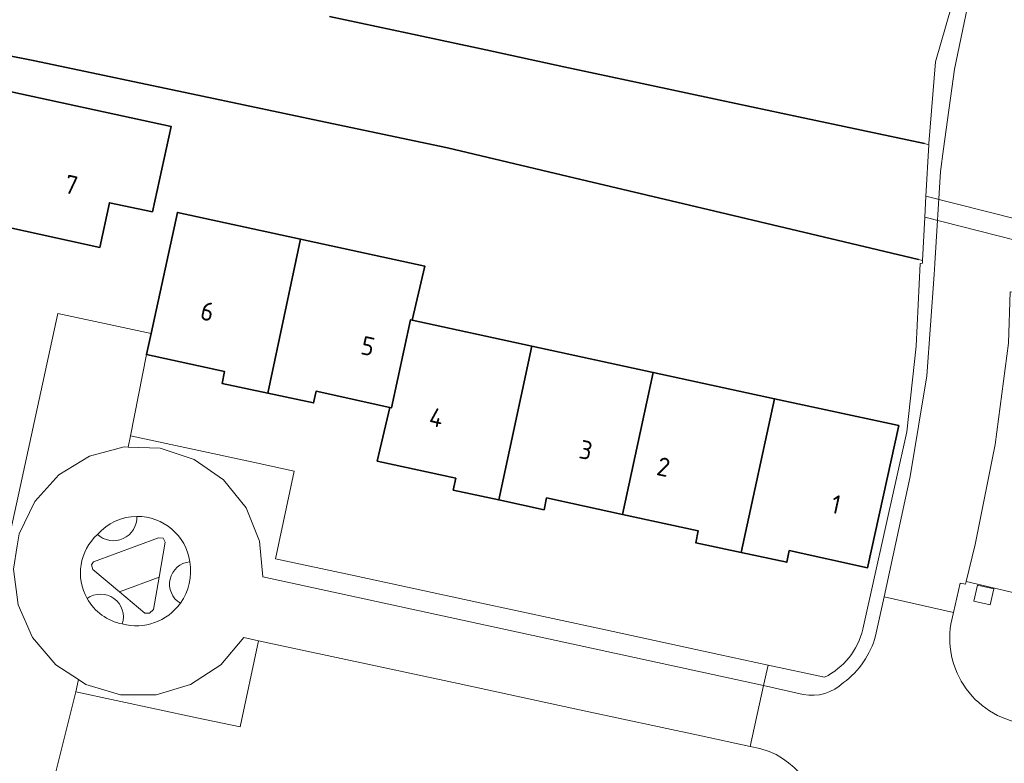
# Model space of a CAD drawing. Extents: x 150256 to 156914, y 461459 to 469481.
# Tile 618 of 656: x 154180 to 154252, y 468364 to 468418. Entities that reach past the tile are written whole.
import ezdxf
from ezdxf.enums import TextEntityAlignment as Align

# ---------------------------------------------------------------- set-up
doc = ezdxf.new("R2010")
doc.units = 0
doc.header["$LTSCALE"] = 0.75
for name, color, linetype, lineweight in [('B-RO-GK-BESCHOEIING-G', 251, 'GK-BESCHOEIING', 35), ('B-RO-GR-BEPLANTING_CULTUUR_BODEMBEDEKKER-GV', 251, 'CONTINUOUS', 18), ('B-RO-GR-GROENVOORZIENING-GV', 251, 'CONTINUOUS', 18), ('B-RO-KW-KUNSTWERK_DUIKER-GV', 251, 'CONTINUOUS', 18), ('B-RO-OG-BEBOUWING-GV', 6, 'CONTINUOUS', 35), ('B-RO-OG-BEBOUWING-T18', 1, 'CONTINUOUS', 18), ('B-RO-OG-TERREIN_ONBEGROEID-GV', 251, 'CONTINUOUS', 18), ('B-RO-OG-WATER_SLOOT-GV', 251, 'CONTINUOUS', 18), ('B-RO-VH-VERHARDING_BETONSTRAATSTEEN-GV', 251, 'CONTINUOUS', 18), ('B-RO-VH-VERHARDING_STRAATBAKSTEEN-GV', 251, 'CONTINUOUS', 18), ('B-RO-VH-VERHARDING_TEGEL-GV', 251, 'CONTINUOUS', 18)]:
    doc.layers.add(name, color=color, linetype=linetype, lineweight=lineweight)
doc.styles.add('NLCS-ISO-M200-T18', font='NLCS-ISO.ttf', dxfattribs={"height": 360})
doc.linetypes.add('GK-BESCHOEIING', pattern='A,30,-5,[1,NLCS.SHX,S=1,R=0,X=0,Y=0],-5', length=40)

msp = doc.modelspace()

# ---------------------------------------------------------------- linework, layer by layer
at = {"layer": 'B-RO-GK-BESCHOEIING-G'}
for points in [[(154193.491, 468411.96), (154181.332, 468414.521), (154167.373, 468417.283)], [(154193.491, 468411.96), (154181.332, 468414.521), (154167.373, 468417.283)], [(154208.358, 468416.531), (154202.683, 468417.745)], [(154208.358, 468416.531), (154202.683, 468417.745)], [(154214.017, 468415.32), (154208.358, 468416.531)], [(154214.017, 468415.32), (154208.358, 468416.531)], [(154219.68, 468414.109), (154214.017, 468415.32)], [(154219.68, 468414.109), (154214.017, 468415.32)], [(154225.375, 468412.891), (154219.68, 468414.109)], [(154225.375, 468412.891), (154219.68, 468414.109)], [(154231.015, 468411.685), (154225.375, 468412.891)], [(154231.015, 468411.685), (154225.375, 468412.891)], [(154202.399, 468410.084), (154193.491, 468411.96)], [(154202.399, 468410.084), (154193.491, 468411.96)], [(154236.692, 468410.47), (154231.015, 468411.685)], [(154236.692, 468410.47), (154231.015, 468411.685)], [(154211.255, 468408.219), (154202.399, 468410.084)], [(154211.255, 468408.219), (154202.399, 468410.084)], [(154245.844, 468408.53), (154236.692, 468410.47)], [(154245.844, 468408.53), (154236.692, 468410.47)], [(154220.001, 468406.152), (154211.255, 468408.219)], [(154220.001, 468406.152), (154211.255, 468408.219)], [(154228.791, 468404.07), (154220.001, 468406.152)], [(154228.791, 468404.07), (154220.001, 468406.152)], [(154237.56, 468401.992), (154228.791, 468404.07)], [(154237.56, 468401.992), (154228.791, 468404.07)], [(154245.403, 468400.134), (154237.56, 468401.992)], [(154245.403, 468400.134), (154237.56, 468401.992)]]:
    msp.add_lwpolyline(points, dxfattribs=at)
at = {"layer": 'B-RO-GR-BEPLANTING_CULTUUR_BODEMBEDEKKER-GV'}
for points in [[(154185.86, 468380.199, 0.666815), (154188.721, 468381.509)], [(154188.721, 468381.509, 0.214014), (154185.86, 468380.199)], [(154185.86, 468380.199, 0.666815), (154188.721, 468381.509)], [(154188.721, 468381.509, 0.214014), (154185.86, 468380.199)], [(154192.56, 468378.213, 0.723229), (154191.875, 468375.211)], [(154192.56, 468378.213, 0.723229), (154191.875, 468375.211)], [(154191.875, 468375.211, 0.203573), (154192.56, 468378.213)], [(154191.875, 468375.211, 0.203573), (154192.56, 468378.213)], [(154187.662, 468373.707, 0.728426), (154185.117, 468375.551)], [(154187.662, 468373.707, 0.728426), (154185.117, 468375.551)], [(154185.117, 468375.551, 0.217606), (154187.662, 468373.707)], [(154185.117, 468375.551, 0.217606), (154187.662, 468373.707)]]:
    msp.add_lwpolyline(points, format="xyb", dxfattribs=at)
at = {"layer": 'B-RO-GR-GROENVOORZIENING-GV'}
msp.add_lwpolyline([(154250.595, 468375.096), (154250.859, 468376.266), (154249.689, 468376.531), (154249.425, 468375.361)], close=True, dxfattribs=at)
msp.add_lwpolyline([(154250.595, 468375.096), (154250.859, 468376.266), (154249.689, 468376.531), (154249.425, 468375.361)], close=True, dxfattribs=at)
at = {"layer": 'B-RO-KW-KUNSTWERK_DUIKER-GV'}
msp.add_lwpolyline([(154245.945, 468404.722), (154245.864, 468403.195), (154258.969, 468399.875), (154259.039, 468401.404)], close=True, dxfattribs=at)
msp.add_lwpolyline([(154245.945, 468404.722), (154245.864, 468403.195), (154258.969, 468399.875), (154259.039, 468401.404)], close=True, dxfattribs=at)
at = {"layer": 'B-RO-OG-BEBOUWING-GV'}
for points in [[(154189.856, 468403.575), (154191.196, 468409.773), (154178.256, 468412.565), (154176.217, 468403.143), (154186.029, 468401.001), (154186.73, 468404.248)], [(154189.856, 468403.575), (154191.196, 468409.773), (154178.256, 468412.565), (154176.217, 468403.143), (154186.029, 468401.001), (154186.73, 468404.248)], [(154200.59, 468401.599), (154191.659, 468403.542), (154189.747, 468394.754), (154189.416, 468393.233), (154195.082, 468392.002), (154194.905, 468391.151), (154198.211, 468390.446)], [(154200.59, 468401.599), (154191.659, 468403.542), (154189.747, 468394.754), (154189.416, 468393.233), (154195.082, 468392.002), (154194.905, 468391.151), (154198.211, 468390.446)], [(154198.211, 468390.446), (154201.536, 468389.737), (154201.722, 468390.585), (154207.064, 468389.406), (154207.186, 468389.379), (154208.565, 468395.762), (154208.695, 468395.734), (154209.606, 468399.638), (154200.59, 468401.599)], [(154198.211, 468390.446), (154201.536, 468389.737), (154201.722, 468390.585), (154207.064, 468389.406), (154207.186, 468389.379), (154208.565, 468395.762), (154208.695, 468395.734), (154209.606, 468399.638), (154200.59, 468401.599)], [(154214.967, 468382.703), (154217.361, 468393.856), (154208.695, 468395.734), (154208.565, 468395.762), (154207.186, 468389.379), (154207.064, 468389.406), (154206.146, 468385.511), (154211.848, 468384.267), (154211.664, 468383.417)], [(154214.967, 468382.703), (154217.361, 468393.856), (154208.695, 468395.734), (154208.565, 468395.762), (154207.186, 468389.379), (154207.064, 468389.406), (154206.146, 468385.511), (154211.848, 468384.267), (154211.664, 468383.417)], [(154217.361, 468393.856), (154214.967, 468382.703), (154218.25, 468381.994), (154218.436, 468382.844), (154223.937, 468381.647), (154226.167, 468391.947)], [(154217.361, 468393.856), (154214.967, 468382.703), (154218.25, 468381.994), (154218.436, 468382.844), (154223.937, 468381.647), (154226.167, 468391.947)], [(154232.54, 468378.89), (154234.963, 468390.04), (154226.167, 468391.947), (154223.937, 468381.647), (154229.429, 468380.452), (154229.246, 468379.601)], [(154232.54, 468378.89), (154234.963, 468390.04), (154226.167, 468391.947), (154223.937, 468381.647), (154229.429, 468380.452), (154229.246, 468379.601)], [(154234.963, 468390.04), (154232.54, 468378.89), (154235.842, 468378.177), (154236.033, 468379.028), (154241.706, 468377.79), (154243.964, 468388.089)], [(154234.963, 468390.04), (154232.54, 468378.89), (154235.842, 468378.177), (154236.033, 468379.028), (154241.706, 468377.79), (154243.964, 468388.089)]]:
    msp.add_lwpolyline(points, close=True, dxfattribs=at)
at = {"layer": 'B-RO-OG-TERREIN_ONBEGROEID-GV'}
msp.add_lwpolyline([(154190.331, 468377.099), (154187.457, 468376.041), (154189.307, 468374.481), (154189.628, 468374.481), (154189.933, 468374.752)], close=True, dxfattribs=at)
msp.add_lwpolyline([(154190.331, 468377.099), (154187.457, 468376.041), (154189.307, 468374.481), (154189.628, 468374.481), (154189.933, 468374.752)], close=True, dxfattribs=at)
at = {"layer": 'B-RO-OG-WATER_SLOOT-GV'}
msp.add_lwpolyline([(154167.373, 468417.283), (154181.332, 468414.521), (154193.491, 468411.96), (154202.399, 468410.084), (154211.255, 468408.219), (154220.001, 468406.152), (154228.791, 468404.07), (154237.56, 468401.992), (154245.403, 468400.134), (154245.698, 468400.06), (154245.864, 468403.195), (154245.945, 468404.722), (154246.142, 468408.448), (154245.844, 468408.53), (154236.692, 468410.47), (154231.015, 468411.685), (154225.375, 468412.891), (154219.68, 468414.109), (154214.017, 468415.32), (154208.358, 468416.531), (154202.683, 468417.745)], dxfattribs=at)
msp.add_lwpolyline([(154167.373, 468417.283), (154181.332, 468414.521), (154193.491, 468411.96), (154202.399, 468410.084), (154211.255, 468408.219), (154220.001, 468406.152), (154228.791, 468404.07), (154237.56, 468401.992), (154245.403, 468400.134), (154245.698, 468400.06), (154245.864, 468403.195), (154245.945, 468404.722), (154246.142, 468408.448), (154245.844, 468408.53), (154236.692, 468410.47), (154231.015, 468411.685), (154225.375, 468412.891), (154219.68, 468414.109), (154214.017, 468415.32), (154208.358, 468416.531), (154202.683, 468417.745)], dxfattribs=at)
at = {"layer": 'B-RO-VH-VERHARDING_BETONSTRAATSTEEN-GV'}
for points in [[(154249.85, 468430.662), (154249.914, 468426.679), (154248.954, 468422.538), (154246.636, 468414.462), (154246.146, 468408.528), (154246.142, 468408.448), (154245.945, 468404.722), (154245.864, 468403.195), (154245.698, 468400.06), (154245.697, 468400.05), (154245.686, 468399.857), (154245.523, 468399.85), (154245.223, 468393.855), (154244.56, 468387.632), (154241.369, 468373.328)], [(154249.85, 468430.662), (154249.914, 468426.679), (154248.954, 468422.538), (154246.636, 468414.462), (154246.146, 468408.528), (154246.142, 468408.448), (154245.945, 468404.722), (154245.864, 468403.195), (154245.698, 468400.06), (154245.697, 468400.05), (154245.686, 468399.857), (154245.523, 468399.85), (154245.223, 468393.855), (154244.56, 468387.632), (154241.369, 468373.328)], [(154242.293, 468372.844), (154242.905, 468375.671), (154244.798, 468384.409), (154246.016, 468391.685), (154246.545, 468399.04), (154246.592, 468399.824), (154246.593, 468399.836), (154246.998, 468406.511), (154247.22, 468408.15), (154248.003, 468413.929), (154249.545, 468421.253), (154250.963, 468426.827)], [(154242.293, 468372.844), (154242.905, 468375.671), (154244.798, 468384.409), (154246.016, 468391.685), (154246.545, 468399.04), (154246.592, 468399.824), (154246.593, 468399.836), (154246.998, 468406.511), (154247.22, 468408.15), (154248.003, 468413.929), (154249.545, 468421.253), (154250.963, 468426.827)], [(154255.984, 468425.738), (154250.963, 468426.827), (154249.545, 468421.253), (154248.003, 468413.929), (154247.22, 468408.15), (154246.998, 468406.511), (154246.593, 468399.836), (154246.592, 468399.824), (154246.545, 468399.04), (154246.016, 468391.685), (154244.798, 468384.409), (154242.905, 468375.671), (154247.936, 468374.547), (154248.414, 468376.662), (154248.811, 468376.597), (154248.86, 468376.778), (154249.509, 468379.476), (154250.958, 468386.729), (154251.927, 468394.058)], [(154255.984, 468425.738), (154250.963, 468426.827), (154249.545, 468421.253), (154248.003, 468413.929), (154247.22, 468408.15), (154246.998, 468406.511), (154246.593, 468399.836), (154246.592, 468399.824), (154246.545, 468399.04), (154246.016, 468391.685), (154244.798, 468384.409), (154242.905, 468375.671), (154247.936, 468374.547), (154248.414, 468376.662), (154248.811, 468376.597), (154248.86, 468376.778), (154249.509, 468379.476), (154250.958, 468386.729), (154251.927, 468394.058)], [(154180.105, 468375.102), (154181.158, 468372.725), (154182.847, 468370.742), (154184.478, 468369.685), (154185.029, 468369.325), (154187.522, 468368.582), (154190.122, 468368.582), (154192.62, 468369.325), (154194.798, 468370.742), (154196.487, 468372.725), (154197.546, 468372.496), (154203.199, 468371.28), (154212.008, 468369.384), (154220.813, 468367.489), (154229.63, 468365.592), (154233.194, 468364.831), (154234.167, 468369.249), (154197.865, 468377.12), (154197.611, 468379.707), (154196.634, 468382.12), (154195.007, 468384.151), (154192.874, 468385.636), (154190.403, 468386.453), (154188.082, 468386.529), (154187.802, 468386.538), (154185.287, 468385.876), (154183.065, 468384.525), (154181.314, 468382.596), (154180.185, 468380.253)], [(154180.105, 468375.102), (154181.158, 468372.725), (154182.847, 468370.742), (154184.478, 468369.685), (154185.029, 468369.325), (154187.522, 468368.582), (154190.122, 468368.582), (154192.62, 468369.325), (154194.798, 468370.742), (154196.487, 468372.725), (154197.546, 468372.496), (154203.199, 468371.28), (154212.008, 468369.384), (154220.813, 468367.489), (154229.63, 468365.592), (154233.194, 468364.831), (154234.167, 468369.249), (154197.865, 468377.12), (154197.611, 468379.707), (154196.634, 468382.12), (154195.007, 468384.151), (154192.874, 468385.636), (154190.403, 468386.453), (154188.082, 468386.529), (154187.802, 468386.538), (154185.287, 468385.876), (154183.065, 468384.525), (154181.314, 468382.596), (154180.185, 468380.253)], [(154253.675, 468366.422), (154254.193, 468366.391), (154254.198, 468366.413), (154253.708, 468366.518), (154255.46, 468374.507), (154253.118, 468374.991), (154253.283, 468375.76), (154248.86, 468376.778), (154248.811, 468376.597), (154248.414, 468376.662), (154247.936, 468374.547), (154247.745, 468373.706)], [(154253.675, 468366.422), (154254.193, 468366.391), (154254.198, 468366.413), (154253.708, 468366.518), (154255.46, 468374.507), (154253.118, 468374.991), (154253.283, 468375.76), (154248.86, 468376.778), (154248.811, 468376.597), (154248.414, 468376.662), (154247.936, 468374.547), (154247.745, 468373.706)], [(154247.745, 468373.706), (154247.936, 468374.547), (154242.905, 468375.671), (154242.293, 468372.844)], [(154247.745, 468373.706), (154247.936, 468374.547), (154242.905, 468375.671), (154242.293, 468372.844)], [(154238.587, 468369.849), (154234.496, 468370.731), (154234.167, 468369.249), (154237.047, 468368.595)], [(154238.587, 468369.849), (154234.496, 468370.731), (154234.167, 468369.249), (154237.047, 468368.595)], [(154237.047, 468368.595), (154234.167, 468369.249), (154233.194, 468364.831), (154233.892, 468364.682), (154234.576, 468364.47)], [(154237.047, 468368.595), (154234.167, 468369.249), (154233.194, 468364.831), (154233.892, 468364.682), (154234.576, 468364.47)]]:
    msp.add_lwpolyline(points, dxfattribs=at)
for points in [[(154180.042, 468379.382), (154180.185, 468380.253), (154181.314, 468382.596), (154183.065, 468384.525), (154185.287, 468385.876), (154187.802, 468386.538), (154188.082, 468386.529), (154188.259, 468387.351), (154189.416, 468393.233), (154189.747, 468394.754), (154182.987, 468396.206), (154180.164, 468383.202), (154179.367, 468379.547), (154177.277, 468369.966), (154174.948, 468359.306), (154181.684, 468357.62), (154182.851, 468362.984), (154184.287, 468368.8), (154184.478, 468369.685), (154182.847, 468370.742), (154181.158, 468372.725), (154180.105, 468375.102), (154179.771, 468377.685)], [(154180.042, 468379.382), (154180.185, 468380.253), (154181.314, 468382.596), (154183.065, 468384.525), (154185.287, 468385.876), (154187.802, 468386.538), (154188.082, 468386.529), (154188.259, 468387.351), (154189.416, 468393.233), (154189.747, 468394.754), (154182.987, 468396.206), (154180.164, 468383.202), (154179.367, 468379.547), (154177.277, 468369.966), (154174.948, 468359.306), (154181.684, 468357.62), (154182.851, 468362.984), (154184.287, 468368.8), (154184.478, 468369.685), (154182.847, 468370.742), (154181.158, 468372.725), (154180.105, 468375.102), (154179.771, 468377.685)], [(154234.167, 468369.249), (154234.496, 468370.731), (154230.934, 468371.499), (154222.15, 468373.393), (154213.375, 468375.285), (154204.552, 468377.188), (154198.782, 468378.432), (154200.136, 468384.788), (154197.142, 468385.434), (154188.259, 468387.351), (154188.082, 468386.529), (154190.403, 468386.453), (154192.874, 468385.636), (154195.007, 468384.151), (154196.634, 468382.12), (154197.611, 468379.707), (154197.865, 468377.12)], [(154234.167, 468369.249), (154234.496, 468370.731), (154230.934, 468371.499), (154222.15, 468373.393), (154213.375, 468375.285), (154204.552, 468377.188), (154198.782, 468378.432), (154200.136, 468384.788), (154197.142, 468385.434), (154188.259, 468387.351), (154188.082, 468386.529), (154190.403, 468386.453), (154192.874, 468385.636), (154195.007, 468384.151), (154196.634, 468382.12), (154197.611, 468379.707), (154197.865, 468377.12)], [(154185.534, 468377.663), (154185.431, 468378), (154185.584, 468378.219), (154190.3, 468379.961), (154190.627, 468379.928), (154190.762, 468379.64), (154190.331, 468377.099), (154189.933, 468374.752), (154189.628, 468374.481), (154189.307, 468374.481), (154187.457, 468376.041)], [(154185.534, 468377.663), (154185.431, 468378), (154185.584, 468378.219), (154190.3, 468379.961), (154190.627, 468379.928), (154190.762, 468379.64), (154190.331, 468377.099), (154189.933, 468374.752), (154189.628, 468374.481), (154189.307, 468374.481), (154187.457, 468376.041)], [(154250.595, 468375.096), (154249.425, 468375.361), (154249.689, 468376.531), (154250.859, 468376.266)], [(154250.595, 468375.096), (154249.425, 468375.361), (154249.689, 468376.531), (154250.859, 468376.266)], [(154184.478, 468369.685), (154184.287, 468368.8), (154193.068, 468366.914), (154196.199, 468366.241), (154197.546, 468372.496), (154196.487, 468372.725), (154194.798, 468370.742), (154192.62, 468369.325), (154190.122, 468368.582), (154187.522, 468368.582), (154185.029, 468369.325)], [(154184.478, 468369.685), (154184.287, 468368.8), (154193.068, 468366.914), (154196.199, 468366.241), (154197.546, 468372.496), (154196.487, 468372.725), (154194.798, 468370.742), (154192.62, 468369.325), (154190.122, 468368.582), (154187.522, 468368.582), (154185.029, 468369.325)]]:
    msp.add_lwpolyline(points, close=True, dxfattribs=at)
for points in [[(154185.86, 468380.199, -0.214014), (154188.721, 468381.509)], [(154188.721, 468381.509, -0.666815), (154185.86, 468380.199)], [(154185.86, 468380.199, -0.214014), (154188.721, 468381.509)], [(154188.721, 468381.509, -0.666815), (154185.86, 468380.199)], [(154188.721, 468381.509, -0.375185), (154192.56, 468378.213)], [(154192.56, 468378.213, 0.375185), (154188.721, 468381.509)], [(154188.721, 468381.509, -0.375185), (154192.56, 468378.213)], [(154192.56, 468378.213, 0.375185), (154188.721, 468381.509)], [(154185.117, 468375.551, -0.35046), (154185.86, 468380.199)], [(154185.86, 468380.199, 0.35046), (154185.117, 468375.551)], [(154185.117, 468375.551, -0.35046), (154185.86, 468380.199)], [(154185.86, 468380.199, 0.35046), (154185.117, 468375.551)], [(154191.875, 468375.211, -0.723229), (154192.56, 468378.213)], [(154191.875, 468375.211, -0.723229), (154192.56, 468378.213)], [(154192.56, 468378.213, -0.203573), (154191.875, 468375.211)], [(154192.56, 468378.213, -0.203573), (154191.875, 468375.211)], [(154185.117, 468375.551, -0.728426), (154187.662, 468373.707)], [(154185.117, 468375.551, -0.728426), (154187.662, 468373.707)], [(154187.662, 468373.707, -0.217606), (154185.117, 468375.551)], [(154187.662, 468373.707, -0.217606), (154185.117, 468375.551)], [(154191.875, 468375.211, -0.310893), (154187.662, 468373.707)], [(154187.662, 468373.707, 0.310893), (154191.875, 468375.211)], [(154191.875, 468375.211, -0.310893), (154187.662, 468373.707)], [(154187.662, 468373.707, 0.310893), (154191.875, 468375.211)], [(154247.745, 468373.706, 0.449219), (154253.675, 468366.422)], [(154253.675, 468366.422, -0.449219), (154247.745, 468373.706)], [(154247.745, 468373.706, 0.449219), (154253.675, 468366.422)], [(154253.675, 468366.422, -0.449219), (154247.745, 468373.706)], [(154241.369, 468373.328, -0.222487), (154238.587, 468369.849)], [(154241.369, 468373.328, -0.222487), (154238.587, 468369.849)], [(154242.293, 468372.844, -0.16593), (154239.964, 468369.457)], [(154239.964, 468369.457, 0.16593), (154242.293, 468372.844)], [(154242.293, 468372.844, -0.16593), (154239.964, 468369.457)], [(154239.964, 468369.457, 0.16593), (154242.293, 468372.844)], [(154239.964, 468369.457, -0.243325), (154237.047, 468368.595)], [(154237.047, 468368.595, 0.243325), (154239.964, 468369.457)], [(154239.964, 468369.457, -0.243325), (154237.047, 468368.595)], [(154237.047, 468368.595, 0.243325), (154239.964, 468369.457)], [(154234.576, 468364.47, -0.368737), (154238.149, 468357.486)], [(154234.576, 468364.47, -0.368737), (154238.149, 468357.486)]]:
    msp.add_lwpolyline(points, format="xyb", dxfattribs=at)
at = {"layer": 'B-RO-VH-VERHARDING_STRAATBAKSTEEN-GV'}
msp.add_lwpolyline([(154187.457, 468376.041), (154190.331, 468377.099), (154190.762, 468379.64), (154190.627, 468379.928), (154190.3, 468379.961), (154185.584, 468378.219), (154185.431, 468378), (154185.534, 468377.663)], close=True, dxfattribs=at)
msp.add_lwpolyline([(154187.457, 468376.041), (154190.331, 468377.099), (154190.762, 468379.64), (154190.627, 468379.928), (154190.3, 468379.961), (154185.584, 468378.219), (154185.431, 468378), (154185.534, 468377.663)], close=True, dxfattribs=at)
at = {"layer": 'B-RO-VH-VERHARDING_TEGEL-GV'}
msp.add_lwpolyline([(154256.595, 468397.587), (154255.245, 468397.641), (154252.053, 468397.776), (154251.927, 468394.058), (154250.958, 468386.729), (154249.509, 468379.476), (154248.86, 468376.778), (154253.283, 468375.76), (154254.642, 468381.954), (154255.122, 468384.269), (154255.543, 468386.595)], dxfattribs=at)
msp.add_lwpolyline([(154256.595, 468397.587), (154255.245, 468397.641), (154252.053, 468397.776), (154251.927, 468394.058), (154250.958, 468386.729), (154249.509, 468379.476), (154248.86, 468376.778), (154253.283, 468375.76), (154254.642, 468381.954), (154255.122, 468384.269), (154255.543, 468386.595)], dxfattribs=at)

# ---------------------------------------------------------------- texts
at = {"layer": 'B-RO-OG-BEBOUWING-T18', "style": 'NLCS-ISO-M200-T18'}
for s, rotation, p in [('7', 347.7, (154183.96, 468405.547)), ('7', 347.7, (154183.96, 468405.547)), ('6', 347.8, (154193.833, 468396.367)), ('6', 347.8, (154193.833, 468396.367)), ('5', 347.5, (154205.473, 468393.853)), ('5', 347.5, (154205.473, 468393.853)), ('4', 347.7, (154210.438, 468388.669)), ('4', 347.7, (154210.438, 468388.669)), ('3', 347.7, (154221.284, 468386.318)), ('3', 347.7, (154221.284, 468386.318)), ('2', 347.7, (154226.91, 468385.094)), ('2', 347.7, (154226.91, 468385.094)), ('1', 347.7, (154239.424, 468382.382)), ('1', 347.7, (154239.424, 468382.382))]:
    msp.add_text(s, height=1.35, rotation=rotation, dxfattribs=at).set_placement(p, align=Align.MIDDLE)

doc.saveas('drawing.dxf')
